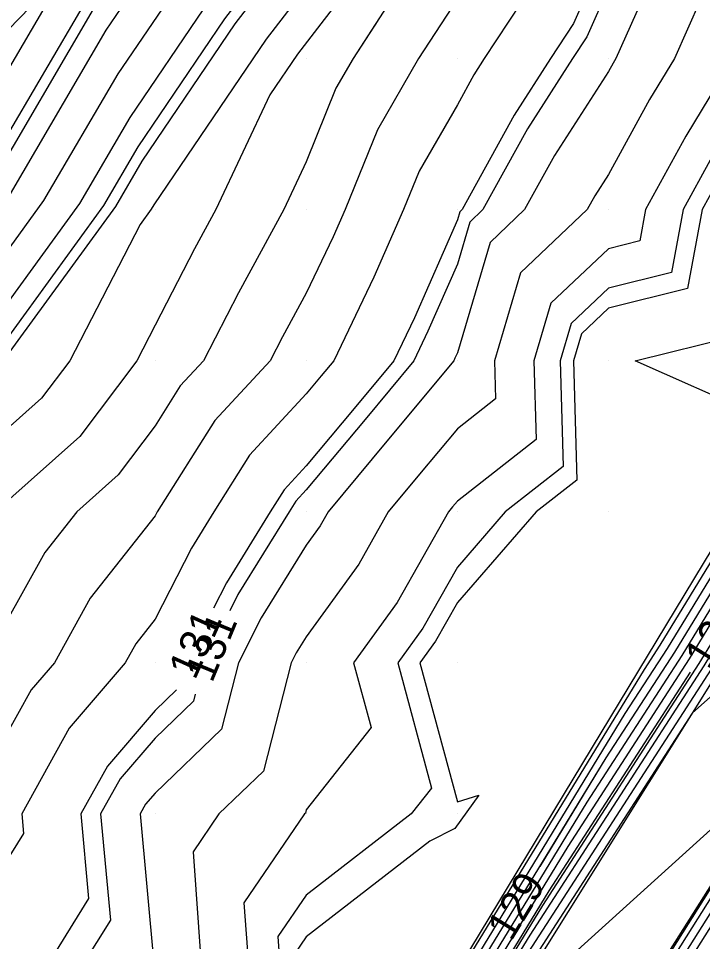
# Model space of a CAD drawing. Extents: x 2354170 to 2357230, y 866100 to 868290.
# Drawn here: x 2355450.9 to 2355496.2, y 866341.6 to 866402.7 of the extents above; entities that cross this region are included whole.
import ezdxf

# ---------------------------------------------------------------- set-up
doc = ezdxf.new("R2010")
doc.units = 0
for name, color, linetype in [('Default', 7, 'Continuous'), ('DTM Contours Major', 7, 'Continuous'), ('DTM Contours Minor', 7, 'Continuous'), ('DTM Contours Minor Text', 7, 'Continuous'), ('Exist DTM Breakline', 7, 'Continuous'), ('Exist DTM QL2 LIDAR Elevation Point', 7, 'Continuous'), ('Exist DTM Ridgeline', 7, 'Continuous'), ('PH Exist DTM Breakline', 7, 'Continuous')]:
    doc.layers.add(name, color=color, linetype=linetype)

msp = doc.modelspace()

# ---------------------------------------------------------------- linework, layer by layer
at = {"layer": 'Default'}
for points in [[(2355504.868, 866469.461), (2355496.006, 866457.366), (2355491.199, 866451.135), (2355480.62, 866438.44), (2355475.072, 866431.227), (2355473.198, 866427.83), (2355472.271, 866427.088), (2355470.894, 866425.156), (2355469.458, 866423.234), (2355464.845, 866415.408), (2355460.949, 866407.778), (2355459.044, 866405.299), (2355456.726, 866401.875), (2355450.231, 866390.794)], [(2355506.478, 866468.329), (2355499.563, 866458.891), (2355491.612, 866448.584), (2355484.269, 866439.772), (2355475.741, 866428.685), (2355474.709, 866426.815), (2355474.199, 866426.407), (2355473.442, 866425.343), (2355472.651, 866424.286), (2355470.113, 866419.979), (2355464.069, 866408.143), (2355461.114, 866404.296), (2355457.518, 866398.985), (2355452.604, 866390.601), (2355447.259, 866383.244)], [(2355508.087, 866467.196), (2355503.12, 866460.416), (2355492.024, 866446.033), (2355487.918, 866441.105), (2355476.41, 866426.142), (2355476.221, 866425.8), (2355476.128, 866425.726), (2355475.989, 866425.531), (2355475.845, 866425.338), (2355475.381, 866424.55), (2355467.188, 866408.508), (2355463.183, 866403.294), (2355458.309, 866396.095), (2355454.976, 866390.409), (2355448.606, 866381.639)], [(2355500.615, 866466.986), (2355492.449, 866455.841), (2355490.786, 866453.686), (2355476.971, 866437.107), (2355474.404, 866433.769), (2355471.686, 866428.844), (2355470.342, 866427.769), (2355468.347, 866424.968), (2355466.265, 866422.182), (2355459.578, 866410.836), (2355457.83, 866407.413), (2355456.975, 866406.301), (2355455.935, 866404.765), (2355447.859, 866390.986), (2355444.567, 866386.455), (2355443.233, 866385.827), (2355443.188, 866385.749)], [(2355510.234, 866463.466), (2355503.75, 866455.061), (2355494.951, 866442.411), (2355493.675, 866440.856), (2355492.097, 866438.803), (2355481.126, 866423.678), (2355478.125, 866418.438), (2355473.427, 866409.238), (2355467.321, 866401.29), (2355459.891, 866390.315), (2355459.721, 866390.024), (2355458.988, 866389.015), (2355454.327, 866380.003), (2355452.466, 866377.514), (2355449.977, 866375.303), (2355447.154, 866370.003), (2355445.493, 866364.487), (2355442.024, 866360.003), (2355441.35, 866358.63), (2355439.976, 866356.175), (2355436.772, 866350.003), (2355434.755, 866345.224), (2355430.852, 866340.003)], [(2355511.947, 866461.594), (2355498.238, 866441.885), (2355495.216, 866438.202), (2355491.481, 866433.342), (2355483.697, 866422.61), (2355479.007, 866414.421), (2355476.546, 866409.602), (2355469.391, 866400.287), (2355467.567, 866397.594), (2355463.989, 866390.003), (2355462.576, 866387.404), (2355459.977, 866382.356), (2355458.76, 866380.003), (2355455.003, 866374.977), (2355449.977, 866370.513), (2355449.705, 866370.003), (2355447.453, 866362.526), (2355445.501, 866360.003), (2355443.682, 866356.298), (2355440.159, 866350.003), (2355440.115, 866349.865), (2355439.976, 866349.601), (2355437.127, 866342.852), (2355434.997, 866340.003)], [(2355492.596, 866461.242), (2355490.761, 866458.849), (2355489.076, 866456.516), (2355487.767, 866454.416), (2355487.163, 866452.976), (2355486.47, 866451.772), (2355474.121, 866436.814), (2355473.744, 866436.266), (2355473.397, 866435.783), (2355473.302, 866435.525), (2355470.175, 866429.859), (2355468.414, 866428.45), (2355465.8, 866424.78), (2355463.072, 866421.13), (2355455.708, 866408.637), (2355455.283, 866407.991), (2355454.9, 866407.43), (2355454.538, 866406.876), (2355454.249, 866406.38), (2355453.999, 866405.956), (2355454.12, 866405.909), (2355445.486, 866391.179)], [(2355503.821, 866458.239), (2355492.437, 866443.482), (2355491.567, 866442.438), (2355488.436, 866438.367), (2355478.555, 866424.745), (2355477.244, 866422.455), (2355470.307, 866408.873), (2355465.252, 866402.292), (2355459.1, 866393.205), (2355457.349, 866390.217), (2355449.952, 866380.033), (2355449.945, 866380.03), (2355449.938, 866380.016), (2355449.875, 866379.902), (2355447.678, 866375.777)], [(2355538.302, 866417.697), (2355530.73, 866407.942), (2355519.726, 866394.166), (2355511.621, 866383.709), (2355501.17, 866370.622), (2355498.417, 866366.369), (2355494.825, 866360.49), (2355488.549, 866350.777), (2355478.933, 866335.011), (2355473.492, 866326.547), (2355463.109, 866309.496), (2355458.408, 866302.149), (2355447.34, 866283.949), (2355443.3, 866277.611)], [(2355538.715, 866417.476), (2355529.006, 866404.967), (2355520.179, 866393.918), (2355509.839, 866380.575), (2355501.668, 866370.343), (2355498.172, 866364.944), (2355495.311, 866360.261), (2355487.289, 866347.846), (2355479.347, 866334.823), (2355472.263, 866323.804), (2355463.457, 866309.344), (2355457.207, 866299.576), (2355447.631, 866283.829), (2355442.124, 866275.189)], [(2355535.903, 866416.867), (2355518.365, 866394.912), (2355516.969, 866393.11), (2355499.677, 866371.457), (2355499.152, 866370.646), (2355493.366, 866361.176), (2355492.329, 866359.571), (2355477.693, 866335.575), (2355477.178, 866334.774), (2355462.063, 866309.951), (2355462.011, 866309.87), (2355460.191, 866306.878), (2355446.948, 866286.154), (2355445.684, 866285.023), (2355446.099, 866283.993), (2355432.214, 866261.443)], [(2355540.367, 866416.59), (2355522.108, 866393.067), (2355521.993, 866392.923), (2355519.93, 866390.261), (2355508.714, 866372.769), (2355507.34, 866370.697), (2355499.02, 866360.816), (2355497.321, 866358.289), (2355495.521, 866356.661), (2355482.249, 866336.12), (2355481, 866334.072), (2355467.348, 866312.835), (2355464.852, 866308.736), (2355452.403, 866289.282), (2355448.796, 866283.35), (2355437.421, 866265.502)], [(2355539.954, 866416.812), (2355523.833, 866396.042), (2355521.54, 866393.172), (2355504.492, 866371.173), (2355503.162, 866369.507), (2355497.436, 866360.666), (2355496.77, 866359.576), (2355483.509, 866339.052), (2355480.587, 866334.26), (2355468.577, 866315.577), (2355464.504, 866308.888), (2355453.604, 866291.855), (2355448.504, 866283.469), (2355438.597, 866267.924)], [(2355539.541, 866417.033), (2355525.557, 866399.017), (2355521.086, 866393.42), (2355506.274, 866374.307), (2355502.664, 866369.786), (2355497.682, 866362.092), (2355496.284, 866359.804), (2355484.769, 866341.983), (2355480.173, 866334.448), (2355469.806, 866318.319), (2355464.155, 866309.04), (2355454.805, 866294.429), (2355448.213, 866283.589), (2355439.772, 866270.346)], [(2355534.179, 866413.892), (2355518.819, 866394.663), (2355515.186, 866389.976), (2355500.175, 866371.179), (2355498.907, 866369.221), (2355493.852, 866360.947), (2355491.069, 866356.64), (2355478.107, 866335.387), (2355475.95, 866332.031), (2355462.411, 866309.799), (2355460.81, 866307.296), (2355446.757, 866284.188), (2355445.652, 866282.454), (2355431.138, 866258.558)], [(2355489.977, 866407.582), (2355487.661, 866402.319), (2355486.143, 866400.004), (2355483.729, 866396.251), (2355480.295, 866390.003), (2355480.132, 866389.849), (2355479.977, 866389.327), (2355477.134, 866382.847), (2355475.769, 866380.003), (2355473.143, 866376.837), (2355469.977, 866373.041), (2355468.518, 866371.462), (2355467.598, 866370.003), (2355464.692, 866365.288), (2355463.848, 866363.631)], [(2355493.401, 866406.58), (2355490.465, 866400.004), (2355490.281, 866399.7), (2355489.977, 866399.145), (2355486.399, 866393.582), (2355484.431, 866390.003), (2355482.146, 866387.835), (2355479.977, 866380.531), (2355479.816, 866380.164), (2355479.739, 866380.003), (2355475.314, 866374.666), (2355471.424, 866370.003), (2355470.902, 866369.078), (2355469.977, 866367.799), (2355467.004, 866362.976), (2355465.491, 866360.003), (2355464.366, 866355.614), (2355459.977, 866351.384), (2355459.339, 866350.641), (2355458.986, 866350.003), (2355459.887, 866340.092)], [(2355485.012, 866404.969), (2355481.757, 866400.004), (2355481.06, 866398.92), (2355479.977, 866396.95), (2355477.441, 866392.54), (2355476.414, 866390.003), (2355474.451, 866385.529), (2355471.798, 866380.003), (2355470.973, 866379.007), (2355469.977, 866377.813), (2355466.225, 866373.755), (2355463.86, 866370.003), (2355462.379, 866367.6), (2355459.977, 866362.882), (2355458.709, 866361.271), (2355458.007, 866360.003), (2355454.295, 866355.684), (2355451.154, 866350.003), (2355451.272, 866348.708), (2355449.977, 866346.618)], [(2355504.548, 866405.433), (2355499.977, 866402.593), (2355498.754, 866401.227), (2355498.207, 866400.004), (2355495.105, 866394.875), (2355492.438, 866390.003), (2355492.052, 866387.929), (2355489.977, 866387.415), (2355486.174, 866383.806), (2355485.044, 866380.003), (2355485.188, 866374.792), (2355479.977, 866370.714), (2355479.655, 866370.325), (2355479.386, 866370.003), (2355475.994, 866363.986), (2355473.112, 866360.003), (2355474.269, 866355.711), (2355469.977, 866350.275), (2355469.921, 866350.058), (2355469.864, 866350.003), (2355465.857, 866344.123), (2355466.156, 866340.003)], [(2355479.977, 866403.98), (2355477.406, 866400.004), (2355474.693, 866395.287), (2355472.555, 866390.003), (2355471.769, 866388.211), (2355469.977, 866384.478), (2355468.401, 866381.579), (2355467.589, 866380.003), (2355463.933, 866376.047), (2355460.123, 866370.003), (2355460.067, 866369.913), (2355459.977, 866369.735), (2355455.691, 866364.289), (2355453.319, 866360.003), (2355451.774, 866358.206), (2355449.977, 866354.955)], [(2355496.077, 866403.903), (2355494.336, 866400.004), (2355492.693, 866397.288), (2355489.977, 866392.326), (2355489.068, 866390.913), (2355488.568, 866390.003), (2355484.16, 866385.821), (2355482.432, 866380.003), (2355482.502, 866377.478), (2355479.977, 866375.502), (2355477.484, 866372.496), (2355475.405, 866370.003), (2355473.448, 866366.532), (2355469.977, 866361.734), (2355469.317, 866360.663), (2355468.98, 866360.003), (2355467.144, 866352.836), (2355464.204, 866350.003), (2355462.491, 866347.489), (2355463.034, 866340.003)], [(2355474.71, 866402.527), (2355473.078, 866400.004), (2355471.946, 866398.034), (2355469.977, 866393.169), (2355468.485, 866390.003), (2355465.488, 866384.492), (2355463.178, 866380.003), (2355461.64, 866378.34), (2355459.977, 866375.701), (2355457.539, 866372.441), (2355454.795, 866370.003), (2355452.673, 866367.307), (2355449.977, 866362.436), (2355449.414, 866360.566), (2355448.978, 866360.003), (2355446.014, 866353.966), (2355443.796, 866350.003), (2355442.864, 866347.116), (2355439.976, 866341.61), (2355439.499, 866340.48)], [(2355454.96, 866278.038), (2355466.694, 866296.664), (2355470.43, 866302.62), (2355482.684, 866322.071), (2355485.936, 866327.255), (2355498.676, 866347.474), (2355501.476, 866351.937), (2355514.67, 866372.875), (2355515.102, 866373.564), (2355518.113, 866378.341), (2355521.082, 866382.067), (2355536.553, 866401.973)], [(2355451.091, 866270.844), (2355458.931, 866283.347), (2355467.069, 866296.266), (2355474.267, 866307.743), (2355483.05, 866321.683), (2355489.65, 866332.203), (2355499.034, 866347.097), (2355505.074, 866356.722), (2355515.021, 866372.507), (2355516.024, 866374.106), (2355518.302, 866377.721), (2355525.32, 866386.528), (2355536.794, 866401.291)], [(2355451.475, 866270.433), (2355462.901, 866288.656), (2355467.443, 866295.867), (2355478.105, 866312.865), (2355483.416, 866321.296), (2355493.363, 866337.151), (2355499.392, 866346.72), (2355508.671, 866361.507), (2355515.372, 866372.14), (2355516.946, 866374.648), (2355518.492, 866377.101), (2355529.558, 866390.989), (2355537.035, 866400.609)], [(2355497.093, 866391.689), (2355496.171, 866390.003), (2355495.198, 866384.783), (2355489.977, 866383.49), (2355488.188, 866381.792), (2355487.657, 866380.003), (2355487.875, 866372.105), (2355485.188, 866370.003), (2355479.977, 866363.99), (2355478.54, 866361.44), (2355477.5, 866360.003), (2355479.977, 866350.811), (2355481.404, 866351.235), (2355479.814, 866349.033), (2355478.161, 866348.187), (2355469.977, 866341.863), (2355469.223, 866340.757), (2355469.278, 866340.003), (2355468.075, 866331.905), (2355468.343, 866330.003), (2355464.831, 866324.857), (2355460.818, 866315.925), (2355457.122, 866312.651)], [(2355491.748, 866380.003), (2355498.344, 866381.636), (2355499.904, 866390.003), (2355499.93, 866390.051), (2355499.977, 866390.129), (2355500.401, 866390.427), (2355500.531, 866390.158), (2355508.195, 866386.841), (2355499.701, 866376.468), (2355491.748, 866380.003)], [(2355515.15, 866389.096), (2355513.404, 866386.842), (2355500.672, 866370.9), (2355498.662, 866367.795), (2355494.338, 866360.719), (2355489.809, 866353.708), (2355478.52, 866335.199), (2355474.721, 866329.289), (2355462.76, 866309.647), (2355460.224, 866305.684)], [(2355495.38, 866359.387), (2355486.029, 866344.914), (2355479.76, 866334.636), (2355471.035, 866321.062), (2355463.806, 866309.192), (2355456.006, 866297.002), (2355447.922, 866283.709), (2355442.19, 866274.715)], [(2355461.396, 866358.207), (2355459.977, 866356.839), (2355456.817, 866353.163), (2355455.07, 866350.003), (2355455.58, 866344.4), (2355452.854, 866340.003)]]:
    msp.add_lwpolyline(points, dxfattribs=at)
at = {"layer": 'DTM Contours Major'}
msp.add_lwpolyline([(2355510.373, 866413.582), (2355509.977, 866413.873), (2355508.524, 866411.457), (2355507.588, 866410.004), (2355506.876, 866403.105), (2355501.886, 866400.004), (2355499.977, 866398.663), (2355496.713, 866393.267), (2355494.927, 866390.003), (2355494.149, 866385.831), (2355489.977, 866384.799), (2355487.517, 866382.464), (2355486.786, 866380.003), (2355486.979, 866373.001), (2355483.148, 866370.003), (2355479.977, 866366.344), (2355477.691, 866362.289), (2355476.037, 866360.003), (2355478.273, 866351.707), (2355476.928, 866350.003), (2355469.977, 866344.631), (2355468.101, 866341.879), (2355468.237, 866340.003), (2355467.305, 866333.729)], dxfattribs=at)
at = {"layer": 'DTM Contours Minor'}
for points in [[(2355608.414, 866503.925), (2355594.291, 866488.962), (2355594.267, 866488.931), (2355593.82, 866488.372), (2355589.486, 866482.811), (2355575.164, 866464.896), (2355570.493, 866458.894), (2355556.52, 866441.411), (2355551.484, 866434.932), (2355537.889, 866417.918), (2355532.455, 866410.917), (2355519.272, 866394.415), (2355513.404, 866386.842), (2355500.672, 866370.9), (2355498.662, 866367.795), (2355494.338, 866360.719), (2355489.809, 866353.708), (2355485.431, 866346.53)], [(2355505.491, 866461.433), (2355492.299, 866444.332), (2355490.351, 866441.994), (2355483.336, 866432.873), (2355477.698, 866425.101), (2355476.95, 866423.794), (2355469.268, 866408.751), (2355464.562, 866402.626), (2355458.836, 866394.168), (2355456.558, 866390.281), (2355449.503, 866380.568), (2355449.386, 866380.513), (2355449.238, 866380.253), (2355448.056, 866378.083), (2355443.753, 866370.003), (2355442.879, 866367.1), (2355439.976, 866363.348), (2355438.605, 866360.927), (2355438.326, 866360.466), (2355435.504, 866355.973)], [(2355465.64, 866295.654), (2355466.444, 866296.93), (2355467.871, 866299.205), (2355482.439, 866322.329), (2355483.46, 866323.956), (2355498.437, 866347.725), (2355499.077, 866348.746), (2355514.436, 866373.12), (2355514.488, 866373.202), (2355517.987, 866378.755), (2355518.257, 866379.093), (2355536.392, 866402.427), (2355536.818, 866402.961), (2355554.802, 866426.094), (2355555.4, 866426.843), (2355573.216, 866449.756), (2355574.004, 866450.74), (2355580.495, 866459.086)], [(2355495.205, 866458.493), (2355493.635, 866456.349), (2355490.924, 866452.835), (2355478.187, 866437.551), (2355474.627, 866432.922), (2355472.19, 866428.506), (2355470.985, 866427.542), (2355469.196, 866425.031), (2355467.329, 866422.532), (2355461.334, 866412.36), (2355458.869, 866407.535), (2355457.665, 866405.967), (2355456.199, 866403.801), (2355448.649, 866390.922)], [(2355482.158, 866414.366), (2355479.889, 866410.405), (2355479.666, 866409.967), (2355478.754, 866408.781), (2355473.078, 866400.004), (2355471.946, 866398.034), (2355469.977, 866393.169), (2355468.485, 866390.003), (2355465.488, 866384.492), (2355463.178, 866380.003), (2355461.64, 866378.34), (2355459.977, 866375.701), (2355457.539, 866372.441), (2355454.795, 866370.003), (2355452.673, 866367.307), (2355449.977, 866362.436), (2355449.414, 866360.566), (2355448.978, 866360.003), (2355446.014, 866353.966), (2355443.796, 866350.003), (2355442.864, 866347.116), (2355439.976, 866341.61), (2355439.499, 866340.48)], [(2355489.977, 866404.692), (2355488.544, 866401.436), (2355487.605, 866400.004), (2355484.619, 866395.361), (2355481.674, 866390.003), (2355480.803, 866389.177), (2355479.977, 866386.395), (2355478.028, 866381.952), (2355477.092, 866380.003), (2355473.867, 866376.113), (2355469.977, 866371.45), (2355469.282, 866370.698), (2355468.844, 866370.003), (2355465.463, 866364.517), (2355464.913, 866363.437)], [(2355519.07, 866391.375), (2355507.462, 866376.396), (2355502.332, 866369.972), (2355497.845, 866363.043), (2355495.959, 866359.957), (2355485.609, 866343.937), (2355479.898, 866334.573), (2355470.625, 866320.148), (2355463.922, 866309.141), (2355455.606, 866296.145), (2355448.019, 866283.669), (2355440.556, 866271.96), (2355432.177, 866258.163), (2355426.505, 866247.798), (2355421.263, 866237.754), (2355414.624, 866225.594), (2355412.862, 866222.201)], [(2355507.624, 866364.327), (2355498.127, 866350.2), (2355482.831, 866336.367), (2355481.409, 866334.166), (2355481.276, 866333.947), (2355466.529, 866311.006), (2355465.085, 866308.635), (2355451.603, 866287.566), (2355448.99, 866283.27), (2355436.637, 866263.888), (2355432.975, 866257.86), (2355430.497, 866253.331), (2355421.963, 866236.978), (2355419.658, 866232.756), (2355407.996, 866210.308), (2355406.992, 866208.462), (2355400.777, 866196.439)], [(2355462.631, 866357.924), (2355462.514, 866357.466), (2355459.977, 866355.021), (2355457.657, 866352.322), (2355456.375, 866350.003), (2355457.016, 866342.964), (2355455.18, 866340.003)]]:
    msp.add_lwpolyline(points, dxfattribs=at)
at = {"layer": 'Exist DTM Breakline'}
for points in [[(2355361.743, 866117.945), (2355394.044, 866183.657), (2355433.595, 866257.624), (2355503.452, 866369.345), (2355596.389, 866487.309), (2355657.482, 866552.264), (2355736.192, 866624.67), (2355827.155, 866697.764), (2355869.568, 866728.835), (2355917.569, 866765.212), (2355965.057, 866802.758)], [(2355368.426, 866114.283), (2355394.886, 866169.223), (2355434.213, 866246.388), (2355517.974, 866378.796), (2355601.384, 866486.265), (2355669.136, 866558.092), (2355738.686, 866620.007), (2355814.815, 866681.573), (2355823.796, 866686.804), (2355859.089, 866669.853), (2355910.743, 866643.967)]]:
    msp.add_lwpolyline(points, dxfattribs=at)
at = {"layer": 'Exist DTM QL2 LIDAR Elevation Point'}
for p, q in [((2355469.977, 866400.004), (2355469.977, 866400.004)), ((2355479.977, 866400.004), (2355479.977, 866400.004)), ((2355489.977, 866400.004), (2355489.977, 866400.004)), ((2355459.977, 866390.003), (2355459.977, 866390.003)), ((2355469.977, 866390.003), (2355469.977, 866390.003)), ((2355479.977, 866390.003), (2355479.977, 866390.003)), ((2355489.977, 866390.003), (2355489.977, 866390.003)), ((2355459.977, 866380.003), (2355459.977, 866380.003)), ((2355469.977, 866380.003), (2355469.977, 866380.003)), ((2355479.977, 866380.003), (2355479.977, 866380.003)), ((2355489.977, 866380.003), (2355489.977, 866380.003)), ((2355459.977, 866370.003), (2355459.977, 866370.003)), ((2355469.977, 866370.003), (2355469.977, 866370.003)), ((2355479.977, 866370.003), (2355479.977, 866370.003)), ((2355489.977, 866370.003), (2355489.977, 866370.003)), ((2355459.977, 866360.003), (2355459.977, 866360.003)), ((2355469.977, 866360.003), (2355469.977, 866360.003)), ((2355479.977, 866360.003), (2355479.977, 866360.003)), ((2355459.977, 866350.003), (2355459.977, 866350.003)), ((2355469.977, 866350.003), (2355469.977, 866350.003)), ((2355479.977, 866350.003), (2355479.977, 866350.003))]:
    msp.add_line(p, q, dxfattribs=at)
at = {"layer": 'Exist DTM Ridgeline'}
msp.add_lwpolyline([(2355359.213, 866119.331), (2355391.053, 866186.519), (2355431.025, 866258.601), (2355499.325, 866371.654), (2355593.685, 866489.44), (2355651.917, 866551.384), (2355734.914, 866627.002), (2355826.445, 866700.139), (2355852.871, 866722.788), (2355915.412, 866769.543), (2355965.686, 866805.255), (2355970.961, 866806.36)], dxfattribs=at)
at = {"layer": 'PH Exist DTM Breakline'}
msp.add_lwpolyline([(2355634.595, 866593.977), (2355622.628, 866582.957), (2355602.619, 866563.655), (2355583.883, 866545.433), (2355568.231, 866528.109), (2355549.043, 866505.567), (2355529.428, 866482.946), (2355512.195, 866464.306), (2355492.548, 866442.796), (2355476.559, 866425.573), (2355455.291, 866407.117), (2355440.252, 866391.603)], dxfattribs=at)

# ---------------------------------------------------------------- texts
at = {"layer": 'Default'}
for s, rotation, p in [('128', 58.10423, (2355496.607, 866359.477)), ('131', 65.67434, (2355462.613, 866358.809))]:
    msp.add_text(s, height=2, rotation=rotation, dxfattribs=at).set_placement(p)
at = {"layer": 'DTM Contours Minor Text'}
for s, rotation, p in [('131', 67.51939, (2355463.747, 866358.62)), ('129', 58.62096, (2355483.537, 866341.505))]:
    msp.add_text(s, height=2, rotation=rotation, dxfattribs=at).set_placement(p)

doc.saveas('drawing.dxf')
